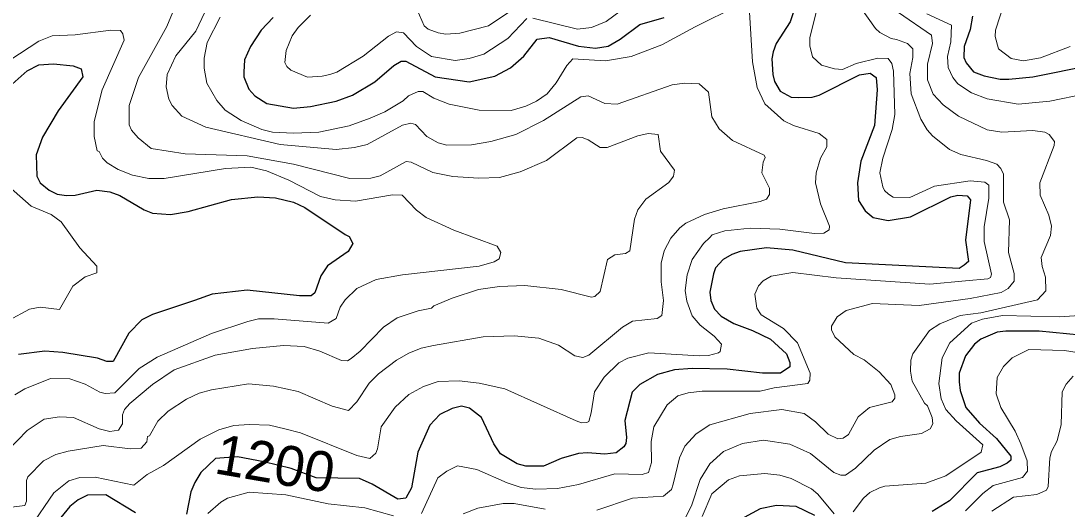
# Model space of a CAD drawing. Extents: x 423 to 448.8, y 7456.3 to 7484.
# Drawn here: x 434.009 to 436.1, y 7479.582 to 7480.557 of the extents above; entities that cross this region are included whole.
import ezdxf
from ezdxf.enums import TextEntityAlignment as Align

# ---------------------------------------------------------------- set-up
doc = ezdxf.new("R2010")
doc.units = 0
doc.header["$LTSCALE"] = 0.032
doc.layers.add('1', color=7, linetype='Continuous', lineweight=25)
doc.layers.add('2', color=7, linetype='Continuous', lineweight=13)
doc.layers.add('61', color=7, linetype='Continuous')

msp = doc.modelspace()

# ---------------------------------------------------------------- linework, layer by layer
at = {"layer": '1'}
for points in [[(435.561, 7480.5989), (435.5463, 7480.5556), (435.5185, 7480.5123), (435.5123, 7480.4953), (435.51, 7480.4813), (435.5115, 7480.4504), (435.5154, 7480.4365), (435.5262, 7480.4171), (435.5487, 7480.4048), (435.5626, 7480.404), (435.5904, 7480.4048), (435.6044, 7480.4086), (435.6848, 7480.4496), (435.7065, 7480.4527), (435.718, 7480.4442), (435.7203, 7480.4195), (435.7149, 7480.3483), (435.6879, 7480.2771), (435.6809, 7480.2338), (435.6832, 7480.1982), (435.6964, 7480.1781)], [(434.5137, 7480.5641), (434.4898, 7480.5385), (434.4681, 7480.5061), (434.4565, 7480.4797), (434.455, 7480.455), (434.455, 7480.4458), (434.465, 7480.421), (434.4766, 7480.4078), (434.5006, 7480.3924), (434.554, 7480.3831), (434.588, 7480.3862), (434.6391, 7480.397), (434.6723, 7480.4086), (434.7164, 7480.4357), (434.7543, 7480.4682), (434.769, 7480.4767), (434.7783, 7480.4767), (434.8371, 7480.4458), (434.9051, 7480.4357), (434.9562, 7480.4465), (434.9879, 7480.4635), (435.0142, 7480.4867), (435.0412, 7480.5208), (435.0652, 7480.5238), (435.1233, 7480.5069), (435.1573, 7480.503), (435.1828, 7480.5069), (435.2068, 7480.5207), (435.2462, 7480.5502), (435.295, 7480.5641)], [(435.9106, 7480.5664), (435.906, 7480.5401), (435.8944, 7480.5061), (435.8936, 7480.4844), (435.8983, 7480.4736), (435.9129, 7480.4558), (435.9339, 7480.4473), (435.9663, 7480.4411), (435.9834, 7480.4411), (436.0313, 7480.4457), (436.1473, 7480.469)], [(433.98, 7480.4202), (434.0219, 7480.4573), (434.0451, 7480.4697), (434.0745, 7480.4712), (434.1139, 7480.4674), (434.1301, 7480.4612), (434.1332, 7480.4457), (434.0837, 7480.3777), (434.0528, 7480.3251), (434.0396, 7480.2895), (434.0412, 7480.247), (434.0481, 7480.2338), (434.0659, 7480.2191), (434.0822, 7480.2114), (434.1008, 7480.2083), (434.1178, 7480.2091), (434.1611, 7480.2191), (434.1874, 7480.216), (434.2074, 7480.2083), (434.2554, 7480.1797), (434.2725, 7480.1735), (434.308, 7480.1704), (434.3436, 7480.1766), (434.4302, 7480.2006), (434.4828, 7480.2059), (434.5184, 7480.2037), (434.554, 7480.1951), (434.5764, 7480.1843), (434.6576, 7480.1309), (434.6651, 7480.1264), (434.6729, 7480.1128), (434.663, 7480.0969), (434.622, 7480.0683), (434.6089, 7480.0482), (434.5965, 7480.0142), (434.5896, 7480.008), (434.5664, 7480.008), (434.4612, 7480.0195), (434.3916, 7480.0111), (434.356, 7479.9987), (434.2725, 7479.9708), (434.2508, 7479.96), (434.2252, 7479.9337), (434.1935, 7479.8772), (434.1812, 7479.8772), (434.1626, 7479.8834), (434.093, 7479.895), (434.0574, 7479.8973), (434.0048, 7479.8912)], [(435.6964, 7480.1781), (435.7126, 7480.1642), (435.742, 7480.1588), (435.7869, 7480.1658), (435.8673, 7480.206), (435.8813, 7480.2091), (435.8998, 7480.2075), (435.9067, 7480.1998), (435.8967, 7480.1194), (435.9029, 7480.0768), (435.8944, 7480.0691), (435.8843, 7480.0629), (435.657, 7480.0737), (435.5518, 7480.0992), (435.4992, 7480.1039), (435.4466, 7480.0969), (435.4296, 7480.0907), (435.4125, 7480.0807), (435.397, 7480.0637), (435.3932, 7480.0521), (435.3862, 7480.0157), (435.3878, 7479.9987), (435.3955, 7479.9817), (435.4086, 7479.9677), (435.4342, 7479.9531), (435.4713, 7479.9391), (435.5069, 7479.9213), (435.5394, 7479.892), (435.5456, 7479.8749), (435.5456, 7479.8664), (435.527, 7479.8533), (435.4914, 7479.8533), (435.4203, 7479.8618), (435.3507, 7479.8626), (435.3151, 7479.8602), (435.2811, 7479.851), (435.2462, 7479.8308), (435.2308, 7479.8154), (435.2161, 7479.7589), (435.2192, 7479.7249), (435.2184, 7479.7133), (435.2138, 7479.7063), (435.1991, 7479.6947), (435.1759, 7479.6916), (435.1418, 7479.6947), (435.1233, 7479.6932), (435.0892, 7479.6831), (435.0537, 7479.6676), (435.0181, 7479.6676), (435.0011, 7479.6723), (434.9678, 7479.6924), (434.9546, 7479.7125), (434.9299, 7479.7651), (434.9059, 7479.7837), (434.8897, 7479.7875), (434.8711, 7479.7829), (434.8463, 7479.7713), (434.8262, 7479.7496), (434.8022, 7479.6955), (434.7899, 7479.6243), (434.7783, 7479.6042), (434.7628, 7479.6019), (434.711, 7479.6321), (434.6862, 7479.6429), (434.5996, 7479.6445), (434.5492, 7479.663), (434.4945, 7479.6767), (434.4424, 7479.6864), (434.3979, 7479.683), (434.3691, 7479.6555), (434.3568, 7479.6352), (434.349, 7479.6166), (434.3405, 7479.5717)], [(436.1257, 7479.9298), (436.0437, 7479.9376), (435.9772, 7479.9376), (435.9601, 7479.9353), (435.9277, 7479.9213), (435.9145, 7479.9113), (435.8967, 7479.8881), (435.8843, 7479.8533), (435.8843, 7479.8363), (435.8859, 7479.8193), (435.8975, 7479.7852), (435.9245, 7479.7535), (435.9586, 7479.7233), (435.9872, 7479.6878), (435.9872, 7479.68), (435.9802, 7479.6738), (435.9655, 7479.6668), (435.9199, 7479.6545), (435.865, 7479.5988), (435.8302, 7479.5771)], [(434.2384, 7479.5748), (434.1788, 7479.6104), (434.1425, 7479.6096), (434.124, 7479.6003), (434.1069, 7479.5872), (434.0829, 7479.5578)], [(435.5958, 7479.5694), (435.5587, 7479.5872), (435.5193, 7479.5895), (435.4868, 7479.5826), (435.4543, 7479.5656)]]:
    msp.add_lwpolyline(points, dxfattribs=at)
at = {"layer": '2'}
for points in [[(435.6105, 7480.6237), (435.5858, 7480.5231), (435.5858, 7480.5076), (435.5912, 7480.4852), (435.609, 7480.469), (435.6353, 7480.4612), (435.6508, 7480.4604), (435.6786, 7480.4721), (435.7219, 7480.4829), (435.742, 7480.4821), (435.7498, 7480.472), (435.7529, 7480.4566), (435.7559, 7480.37), (435.7505, 7480.3406), (435.7319, 7480.2833), (435.7258, 7480.2539), (435.7319, 7480.2261), (435.735, 7480.2184), (435.7428, 7480.2114), (435.7521, 7480.2052), (435.7853, 7480.2044), (435.8348, 7480.2268), (435.906, 7480.2377), (435.9354, 7480.2353), (435.9431, 7480.2291), (435.9431, 7480.2029), (435.9338, 7480.1457), (435.9338, 7480.1163), (435.9485, 7480.0513), (435.9468, 7480.045), (435.9415, 7480.042), (435.8967, 7480.0381), (435.8256, 7480.0311), (435.6384, 7480.0443), (435.5518, 7480.0544), (435.5084, 7480.0474), (435.4922, 7480.0381), (435.4829, 7480.0281), (435.476, 7480.0111), (435.4798, 7479.9832), (435.4883, 7479.9701), (435.5332, 7479.943), (435.561, 7479.9144), (435.5865, 7479.8533), (435.5858, 7479.8394), (435.5819, 7479.8331), (435.5146, 7479.8246), (435.4868, 7479.8177), (435.3708, 7479.8177), (435.3429, 7479.8146), (435.322, 7479.8084), (435.3004, 7479.7906), (435.2741, 7479.7466), (435.2687, 7479.7172), (435.2694, 7479.6754), (435.2632, 7479.6552), (435.2509, 7479.6514), (435.196, 7479.6522), (435.1233, 7479.6313), (435.0815, 7479.6235), (435.0382, 7479.622), (435.0088, 7479.6251), (434.9809, 7479.6344), (434.9206, 7479.6615), (434.8819, 7479.6684), (434.8603, 7479.6576), (434.8425, 7479.6444), (434.81, 7479.5733)], [(434.3885, 7480.5989), (434.3591, 7480.537), (434.3189, 7480.4875), (434.3018, 7480.4504), (434.2995, 7480.4257), (434.3049, 7480.4009), (434.3119, 7480.3885), (434.3312, 7480.3668), (434.3792, 7480.3452), (434.5277, 7480.3104), (434.6391, 7480.3003), (434.6762, 7480.3042), (434.701, 7480.3104), (434.7721, 7480.3491), (434.7883, 7480.3529), (434.7976, 7480.3506), (434.8208, 7480.3266), (434.8432, 7480.3135), (434.8603, 7480.3088), (434.9098, 7480.3096), (434.9485, 7480.3166), (434.998, 7480.3305), (435.0537, 7480.3583), (435.1279, 7480.4055), (435.1426, 7480.4078), (435.1759, 7480.3924), (435.2006, 7480.3908)], [(434.322, 7480.5974), (434.301, 7480.5463), (434.2446, 7480.4442), (434.226, 7480.3885), (434.226, 7480.3499), (434.2306, 7480.339), (434.2438, 7480.3235), (434.2694, 7480.3026), (434.3374, 7480.2918), (434.4612, 7480.288), (434.554, 7480.271), (434.6669, 7480.2423), (434.7087, 7480.2431), (434.7273, 7480.2478), (434.779, 7480.2763), (434.7891, 7480.2748), (434.8324, 7480.2547), (434.8727, 7480.2462), (434.9237, 7480.2431), (434.9655, 7480.2447), (435.0072, 7480.2555), (435.0598, 7480.2787), (435.1202, 7480.3235), (435.131, 7480.3243), (435.1426, 7480.3197), (435.1665, 7480.3042), (435.1805, 7480.3042), (435.2424, 7480.3274), (435.2625, 7480.332), (435.2826, 7480.3305), (435.2872, 7480.2973), (435.3151, 7480.2593), (435.3135, 7480.247), (435.3042, 7480.2346), (435.2578, 7480.2013), (435.2423, 7480.1797), (435.2354, 7480.1611), (435.2261, 7480.0977), (435.2176, 7480.0923), (435.196, 7480.09), (435.1813, 7480.0806), (435.1665, 7480.0165), (435.1565, 7480.0064), (435.1496, 7480.0056), (435.0892, 7480.0204), (435.0165, 7480.0288), (434.9655, 7480.0265), (434.9237, 7480.0204), (434.8711, 7480.0033), (434.8347, 7479.9879), (434.8301, 7479.9832), (434.8031, 7479.9778), (434.7613, 7479.9639), (434.7342, 7479.9453), (434.687, 7479.8973), (434.6692, 7479.8826), (434.6622, 7479.878), (434.6499, 7479.8788), (434.6066, 7479.8973), (434.5757, 7479.9066), (434.5339, 7479.909), (434.472, 7479.9028), (434.3978, 7479.8896), (434.3158, 7479.8602), (434.2725, 7479.8308), (434.2268, 7479.793), (434.2167, 7479.7813), (434.2121, 7479.7705), (434.2121, 7479.7527), (434.2043, 7479.7396), (434.1874, 7479.7372), (434.1657, 7479.7427), (434.1147, 7479.7651), (434.0868, 7479.7667), (434.0558, 7479.762), (434.0219, 7479.7388), (433.9832, 7479.6993)], [(434.4078, 7480.5649), (434.3815, 7480.5138), (434.3753, 7480.4829), (434.3753, 7480.4628), (434.3807, 7480.4326), (434.4008, 7480.3985), (434.4178, 7480.3792), (434.4496, 7480.3583), (434.4906, 7480.3406), (434.5122, 7480.3351), (434.554, 7480.3328), (434.605, 7480.3351), (434.6654, 7480.3475), (434.7071, 7480.363), (434.7365, 7480.3753), (434.7729, 7480.3978), (434.7837, 7480.4078), (434.8031, 7480.4164), (434.8123, 7480.4164), (434.8347, 7480.4032), (434.8649, 7480.3908), (434.9253, 7480.3792), (434.9887, 7480.3785), (435.0181, 7480.387), (435.0397, 7480.397), (435.0606, 7480.4117), (435.0791, 7480.4334), (435.1, 7480.4682), (435.1124, 7480.4813), (435.1774, 7480.4774), (435.2285, 7480.486), (435.2903, 7480.5092), (435.3569, 7480.5455), (435.4427, 7480.5881)], [(434.8015, 7480.5795), (434.8154, 7480.5471), (434.8232, 7480.5409), (434.8433, 7480.5331), (434.8587, 7480.5308), (434.8866, 7480.5324), (434.9438, 7480.5471), (435.0042, 7480.588)], [(435.032, 7480.5625), (435.1217, 7480.5409), (435.1496, 7480.544), (435.179, 7480.5563), (435.2192, 7480.5857)], [(435.6879, 7480.5834), (435.7172, 7480.5417), (435.7258, 7480.5339), (435.7482, 7480.5223), (435.759, 7480.52), (435.7807, 7480.5122), (435.7915, 7480.5015), (435.7915, 7480.4844), (435.7853, 7480.452), (435.7884, 7480.4117), (435.8077, 7480.3607)], [(435.9756, 7480.5958), (435.957, 7480.5386), (435.9562, 7480.5262), (435.9624, 7480.5015), (435.9879, 7480.4821), (436.0127, 7480.4775), (436.0468, 7480.4836), (436.1056, 7480.5061)], [(434.588, 7480.5687), (434.5632, 7480.544), (434.5516, 7480.5277), (434.5393, 7480.4984), (434.537, 7480.4744), (434.5408, 7480.4658), (434.5486, 7480.4589), (434.5818, 7480.445), (434.6112, 7480.4465), (434.6267, 7480.4504), (434.6406, 7480.455), (434.6932, 7480.4867), (434.7442, 7480.527), (434.7597, 7480.5354), (434.7737, 7480.5331), (434.7999, 7480.5061), (434.8301, 7480.486), (434.8773, 7480.4782), (434.9051, 7480.4821), (434.9345, 7480.4906), (434.9825, 7480.5223), (435.0204, 7480.5618)], [(435.4651, 7480.5749), (435.4713, 7480.4752), (435.4806, 7480.4241), (435.496, 7480.3916), (435.5339, 7480.3576), (435.5533, 7480.3483), (435.6044, 7480.332), (435.6198, 7480.3205), (435.6198, 7480.3057), (435.6074, 7480.2833), (435.5982, 7480.2539), (435.5974, 7480.2338), (435.6074, 7480.1921), (435.6252, 7480.1472), (435.6244, 7480.1402), (435.6136, 7480.1333), (435.5951, 7480.1325), (435.5255, 7480.141), (435.4667, 7480.1433), (435.4156, 7480.1379), (435.3909, 7480.1301), (435.3862, 7480.1248), (435.3731, 7480.1124), (435.3507, 7480.0807), (435.3406, 7480.0498), (435.3367, 7480.0188), (435.3398, 7479.9972), (435.3506, 7479.9678), (435.3669, 7479.9492), (435.3947, 7479.9275), (435.4094, 7479.9113), (435.4064, 7479.8966), (435.4033, 7479.8943), (435.3831, 7479.8889), (435.3646, 7479.8881), (435.264, 7479.8943), (435.2223, 7479.8834), (435.2044, 7479.8742), (435.1751, 7479.8456), (435.1557, 7479.8162), (435.1488, 7479.7744), (435.1441, 7479.7573), (435.1403, 7479.755)], [(435.3383, 7479.5663), (435.3499, 7479.5903), (435.3669, 7479.6414), (435.3862, 7479.6723), (435.4133, 7479.697), (435.4512, 7479.7133), (435.493, 7479.7195), (435.5456, 7479.7117), (435.5873, 7479.6932), (435.6337, 7479.6553), (435.6477, 7479.6498), (435.6569, 7479.6498), (435.677, 7479.6638), (435.7142, 7479.7001), (435.7459, 7479.721), (435.7668, 7479.7272), (435.8086, 7479.7334), (435.8263, 7479.7427), (435.8317, 7479.7527), (435.8302, 7479.7651), (435.8209, 7479.7883), (435.8147, 7479.7937), (435.79, 7479.8378), (435.7869, 7479.8579), (435.7876, 7479.8796), (435.7915, 7479.892), (435.8248, 7479.9391), (435.8456, 7479.9523), (435.8859, 7479.9685), (435.9277, 7479.9739), (436.0406, 7480.0002), (436.0576, 7480.018), (436.0568, 7480.0451), (436.0499, 7480.0668), (436.0483, 7480.0845), (436.0669, 7480.1286), (436.0684, 7480.1472), (436.063, 7480.1689), (436.046, 7480.2091), (436.0452, 7480.2338), (436.0738, 7480.3081), (436.0746, 7480.3166), (436.0637, 7480.3305), (436.0553, 7480.3351), (436.0313, 7480.3382), (435.9694, 7480.3351), (435.94, 7480.3398), (435.8828, 7480.3669), (435.8519, 7480.3893), (435.8325, 7480.4109), (435.8209, 7480.4396), (435.8209, 7480.4705), (435.8309, 7480.5123), (435.8286, 7480.5285), (435.7629, 7480.5742)], [(435.8193, 7480.571), (435.8689, 7480.5486), (435.8673, 7480.5154), (435.8611, 7480.486), (435.8619, 7480.4643), (435.8712, 7480.4442), (435.8812, 7480.4318), (435.9091, 7480.4132), (435.94, 7480.4016), (436.0019, 7480.3908), (436.0653, 7480.397), (436.1365, 7480.4117)], [(434.2129, 7480.5316), (434.2082, 7480.5378), (434.1889, 7480.5386), (434.1178, 7480.5293), (434.0721, 7480.5277), (434.0451, 7480.5169), (433.987, 7480.479)], [(433.9971, 7479.81), (434.0172, 7479.8223), (434.0683, 7479.8432), (434.1069, 7479.8425), (434.1379, 7479.8316), (434.1673, 7479.8154), (434.1781, 7479.813), (434.1974, 7479.8146), (434.2454, 7479.8626), (434.2817, 7479.8858), (434.39, 7479.9329), (434.4627, 7479.9569), (434.4844, 7479.9623), (434.5153, 7479.9623), (434.6236, 7479.9538), (434.639, 7479.9631), (434.6476, 7479.9855), (434.6576, 7480.0002), (434.6808, 7480.0226), (434.7195, 7480.0405), (434.7721, 7480.0497), (434.9253, 7480.0675), (434.9547, 7480.076), (434.9647, 7480.0822), (434.9686, 7480.0946), (434.9608, 7480.107), (434.8742, 7480.1395), (434.8193, 7480.1642), (434.8, 7480.1789), (434.7713, 7480.2091), (434.752, 7480.2098), (434.6778, 7480.1974), (434.6375, 7480.1998), (434.6081, 7480.2067), (434.5447, 7480.2392), (434.4999, 7480.2578), (434.4689, 7480.2648), (434.4179, 7480.2624), (434.2957, 7480.2423), (434.2647, 7480.2423), (434.2322, 7480.2493), (434.2036, 7480.2601), (434.1819, 7480.274), (434.1727, 7480.2833), (434.1657, 7480.2965), (434.1618, 7480.298), (434.1556, 7480.3266), (434.1556, 7480.356), (434.1719, 7480.4195), (434.216, 7480.5185), (434.2129, 7480.5316)], [(435.2006, 7480.3908), (435.3104, 7480.4295), (435.3352, 7480.4326), (435.3645, 7480.4318), (435.3831, 7480.4148), (435.3901, 7480.3653), (435.4048, 7480.3413), (435.4311, 7480.3181), (435.4945, 7480.2887), (435.4968, 7480.2847), (435.4924, 7480.275), (435.4899, 7480.2539), (435.5053, 7480.223), (435.5053, 7480.2106), (435.4992, 7480.2013), (435.4868, 7480.1967), (435.4125, 7480.182), (435.3754, 7480.1704), (435.3383, 7480.1534), (435.3259, 7480.1441), (435.3081, 7480.1232), (435.295, 7480.0977), (435.2888, 7480.073), (435.2888, 7480.0358), (435.2934, 7479.9987), (435.2903, 7479.9685), (435.281, 7479.9631), (435.2316, 7479.9577), (435.2114, 7479.9453), (435.1441, 7479.8896), (435.1325, 7479.885), (435.1163, 7479.8881), (435.0838, 7479.9097), (435.0444, 7479.9236), (434.9949, 7479.9283), (434.933, 7479.926), (434.834, 7479.909), (434.8092, 7479.9035), (434.7845, 7479.8935), (434.7597, 7479.8796), (434.7241, 7479.8525), (434.7056, 7479.8339), (434.6808, 7479.7961), (434.6638, 7479.779), (434.6313, 7479.7875), (434.5633, 7479.8169), (434.5138, 7479.8277), (434.4643, 7479.8324), (434.39, 7479.82), (434.3653, 7479.8138), (434.3405, 7479.8014), (434.3034, 7479.7775), (434.2832, 7479.7574), (434.2663, 7479.7287), (434.2624, 7479.7272), (434.2608, 7479.7164), (434.25, 7479.704), (434.2276, 7479.7024), (434.1735, 7479.7094), (434.1038, 7479.6978), (434.0791, 7479.6909), (434.0543, 7479.6784), (434.0234, 7479.6468), (434.0203, 7479.639), (434.0203, 7479.5981), (434.0172, 7479.5895), (433.9909, 7479.5857)], [(435.8077, 7480.3607), (435.8201, 7480.3398), (435.831, 7480.3274), (435.865, 7480.3003), (435.8874, 7480.2903), (435.9385, 7480.2787), (435.9593, 7480.2709), (435.9671, 7480.2624), (435.9725, 7480.2509), (435.9725, 7480.1952), (435.9849, 7480.1596), (435.9825, 7480.0946), (435.9942, 7480.0528), (435.9942, 7480.0373), (435.9818, 7480.0227), (435.9679, 7480.0149), (435.906, 7480.0025), (435.8039, 7479.9886), (435.7111, 7479.9925), (435.6585, 7479.9786), (435.6407, 7479.9662), (435.6291, 7479.9477), (435.6291, 7479.9399), (435.636, 7479.926), (435.6739, 7479.8912), (435.6941, 7479.8803), (435.7242, 7479.8563), (435.7474, 7479.8308), (435.7559, 7479.81), (435.7559, 7479.8037), (435.7505, 7479.7961), (435.7049, 7479.7852), (435.6825, 7479.7667), (435.6631, 7479.731), (435.6523, 7479.7241), (435.6415, 7479.7225), (435.6221, 7479.7318), (435.5974, 7479.7566), (435.5742, 7479.7728), (435.5301, 7479.7813), (435.4667, 7479.7728), (435.3862, 7479.7504), (435.3584, 7479.7326), (435.336, 7479.7079), (435.3251, 7479.6847), (435.3127, 7479.6321), (435.3096, 7479.6213), (435.2934, 7479.6081), (435.2316, 7479.6042), (435.1604, 7479.5802)], [(433.9847, 7480.2268), (434.0296, 7480.1874), (434.0698, 7480.1704), (434.0899, 7480.1557), (434.127, 7480.1038), (434.1611, 7480.0675), (434.1611, 7480.0543), (434.1379, 7480.0459), (434.1131, 7480.0273), (434.0868, 7479.9809), (434.0482, 7479.9855), (434.0265, 7479.9817), (433.9847, 7479.9585)], [(436.1551, 7479.9709), (436.0839, 7479.9662), (435.971, 7479.9685), (435.9308, 7479.9616), (435.9091, 7479.9538), (435.8657, 7479.9144), (435.8503, 7479.8842), (435.8433, 7479.8332), (435.848, 7479.8022)], [(436.1535, 7479.8896), (436.0947, 7479.8989), (436.0236, 7479.9012), (435.9903, 7479.8842), (435.9725, 7479.8672), (435.9601, 7479.8448), (435.9578, 7479.8123), (435.9671, 7479.7852), (435.9957, 7479.738), (436.0073, 7479.7125)], [(436.1117, 7479.8479), (436.0978, 7479.8316), (436.0901, 7479.8162), (436.0877, 7479.7512), (436.08, 7479.7187), (436.0684, 7479.697)], [(435.1403, 7479.755), (435.1295, 7479.7542), (435.1186, 7479.7581), (434.9763, 7479.8223), (434.9253, 7479.8339), (434.885, 7479.8386), (434.8433, 7479.837), (434.8139, 7479.827), (434.7845, 7479.8107), (434.7574, 7479.786), (434.7295, 7479.7466), (434.7218, 7479.7024), (434.7187, 7479.694), (434.7063, 7479.6831), (434.6808, 7479.6893), (434.5679, 7479.7342), (434.537, 7479.7427), (434.506, 7479.7496), (434.4658, 7479.7512), (434.4349, 7479.7488), (434.4047, 7479.7404), (434.3676, 7479.7218), (434.2941, 7479.6692), (434.2616, 7479.6514), (434.2353, 7479.6297), (434.158, 7479.646), (434.127, 7479.6452), (434.1054, 7479.6383), (434.0752, 7479.6143), (434.028, 7479.5454)], [(435.848, 7479.8022), (435.8572, 7479.7813), (435.8782, 7479.7581), (435.9315, 7479.7102), (435.9284, 7479.6955), (435.8573, 7479.6483), (435.8178, 7479.6336), (435.7358, 7479.6282), (435.725, 7479.6243), (435.7057, 7479.615), (435.6933, 7479.6042), (435.6724, 7479.5764)], [(436.0073, 7479.7125), (436.0197, 7479.6785), (436.0205, 7479.6576), (436.0104, 7479.6452), (435.9524, 7479.6289), (435.9315, 7479.6135), (435.8967, 7479.5787)], [(436.0684, 7479.697), (436.0653, 7479.6847), (436.0622, 7479.6274), (436.0584, 7479.6197), (436.039, 7479.6112), (435.9926, 7479.6058), (435.9493, 7479.5779)], [(435.6345, 7479.5725), (435.602, 7479.6119), (435.5889, 7479.6228), (435.5487, 7479.6429), (435.5255, 7479.6498), (435.4961, 7479.6529), (435.445, 7479.6483), (435.4234, 7479.6406), (435.3901, 7479.6127), (435.3708, 7479.5671)], [(434.7536, 7479.5687), (434.6963, 7479.5849), (434.6236, 7479.5926), (434.5385, 7479.6104), (434.4658, 7479.6158), (434.4225, 7479.6042), (434.4086, 7479.5957), (434.383, 7479.5733)], [(435.0567, 7479.5818), (434.9949, 7479.5934), (434.9732, 7479.5934), (434.9222, 7479.5841), (434.8928, 7479.5725)]]:
    msp.add_lwpolyline(points, dxfattribs=at)

# ---------------------------------------------------------------- texts
at = {"layer": '61'}
msp.add_text('1200', height=0.08, rotation=350.233, dxfattribs=at).set_placement((434.5108, 7479.6338), align=Align.CENTER)

doc.saveas('drawing.dxf')
